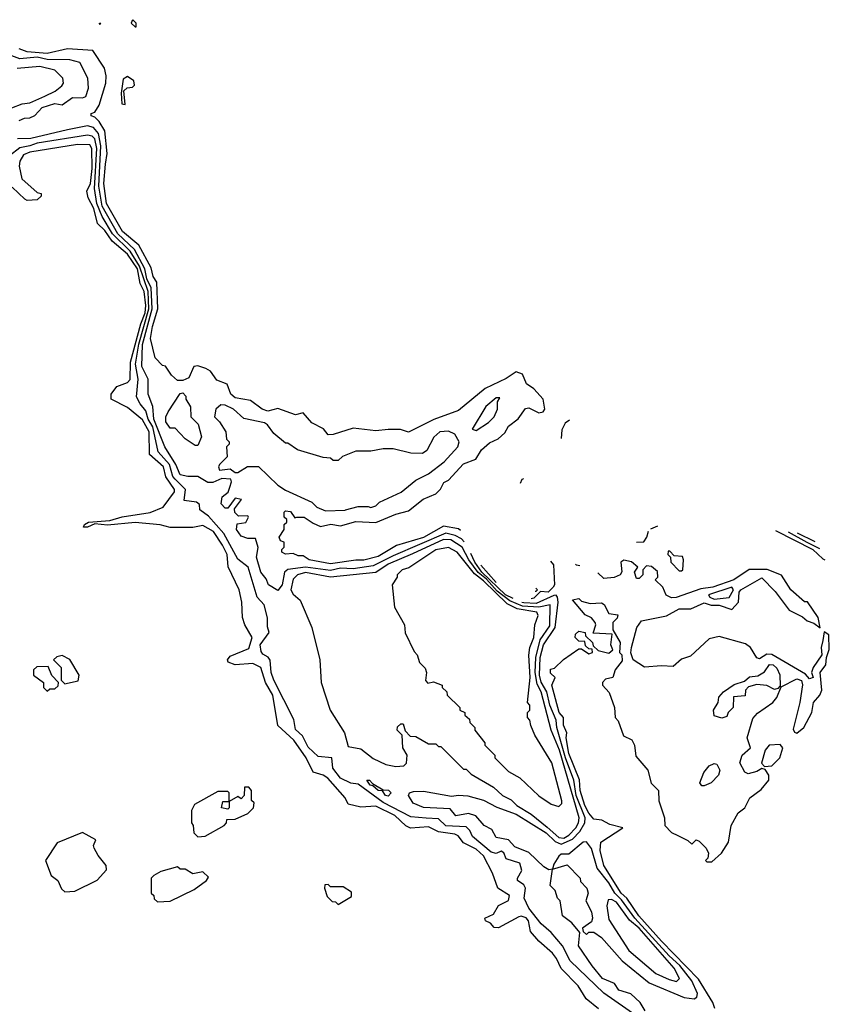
# Model space of a CAD drawing. Extents: x 2737310 to 2869991, y 870230 to 1012730.
# Tile 419 of 479: x 2771065 to 2774294, y 987512 to 991439. Entities that reach past the tile are written whole.
import ezdxf

# ---------------------------------------------------------------- set-up
doc = ezdxf.new("R2010")
doc.units = 0

msp = doc.modelspace()

# ---------------------------------------------------------------- linework, layer by layer
at = {"layer": '0CON02XD'}
for points in [[(2771514.5, 991438.4), (2771510, 991425), (2771525, 991410), (2771530, 991410), (2771530, 991425), (2771516.4, 991438.6)], [(2771380.6, 991425.3), (2771385, 991420), (2771388.7, 991426.1)], [(2771063, 991037), (2771083.6, 991046.4), (2771105, 991046.7), (2771125, 991056.7), (2771155, 991088.8), (2771205, 991103.8), (2771235, 991098.8), (2771275, 991128), (2771315, 991126.7), (2771328.3, 991131.7), (2771340, 991165), (2771336.7, 991205), (2771305, 991267.5), (2771265, 991278.8), (2771175, 991279.4), (2771135, 991288.5), (2771065, 991282.5), (2770965, 991320)], [(2772822.6, 989401.1), (2772815, 989408), (2772755, 989418.8), (2772675, 989373.3), (2772568.3, 989341.7), (2772495, 989298), (2772437.3, 989282.7), (2772405, 989283.3), (2772305, 989268), (2772220, 989285), (2772195, 989300), (2772175, 989300), (2772155, 989310), (2772125, 989307.5), (2772110, 989315), (2772110, 989325), (2772120, 989335), (2772120, 989355), (2772105, 989360), (2772100, 989375), (2772120, 989405), (2772120, 989425), (2772130, 989435), (2772130, 989445), (2772120, 989455), (2772120, 989475), (2772125, 989480), (2772145, 989477.5), (2772161.7, 989451.7), (2772170, 989455), (2772200, 989455), (2772235, 989430), (2772265, 989417.5), (2772306.4, 989426.4), (2772345, 989420), (2772405, 989437.5), (2772485, 989433.8), (2772565, 989466.7), (2772615, 989480), (2772673.9, 989526.1), (2772725, 989547.5), (2772743.6, 989566.4), (2772757, 989593), (2772775, 989602.5), (2772835, 989666.7), (2772883.8, 989686.2), (2772907, 989723), (2772939.3, 989750.7), (2772973.6, 989766.4), (2772999.3, 989790.7), (2773015, 989817.5), (2773053, 989847), (2773081.7, 989888.3), (2773095, 989890), (2773135, 989870), (2773152.5, 989875), (2773160, 989885), (2773152.5, 989925), (2773115, 989966.7), (2773086.1, 989986.1), (2773070, 990025), (2773045, 990033.8), (2773005, 990008), (2772921.7, 989968.3), (2772815, 989880), (2772716.2, 989843.8), (2772615, 989793.3), (2772583.6, 989803.6), (2772534.1, 989804.1), (2772485, 989798.8), (2772395, 989810), (2772315, 989783.8), (2772295, 989782.5), (2772276.2, 989806.2), (2772230.7, 989830.7), (2772195, 989870), (2772165, 989862.5), (2772095, 989887.5), (2772055, 989877.5), (2772032.5, 989885), (2771985, 989920), (2771925, 989930), (2771906.7, 989945), (2771892.5, 989985), (2771851.2, 990001.2), (2771826.4, 990036.4), (2771807, 990047), (2771775, 990057.5), (2771760, 990055), (2771739.3, 990010.7), (2771715, 990000), (2771695, 990000), (2771670.7, 990020.7), (2771646.4, 990056.4), (2771635, 990060), (2771605, 990090), (2771587, 990167), (2771594.3, 990215), (2771616.2, 990285), (2771611.7, 990391.7), (2771596.7, 990415), (2771589.5, 990449.5), (2771539.7, 990539.7), (2771475, 990594), (2771411.4, 990705), (2771400, 990785), (2771407.7, 990862.3), (2771414, 990905), (2771404.2, 990995), (2771382, 991032), (2771365, 991050), (2771350, 991055), (2771350, 991065), (2771365, 991070), (2771381.7, 991098.3), (2771408.8, 991185), (2771410, 991215), (2771403.3, 991245), (2771356.1, 991316.1), (2771255, 991322), (2771175, 991304.3), (2771095, 991310), (2771062.3, 991322.3)], [(2771033, 991087), (2771075, 991102.5), (2771105, 991107.5), (2771165, 991133.3), (2771206.1, 991153.9), (2771232.5, 991175), (2771240, 991185), (2771237.5, 991205), (2771205, 991236.7), (2771145, 991252.5), (2771055, 991243.8)], [(2771485, 991100), (2771480, 991155), (2771493, 991167), (2771515, 991170), (2771523, 991177), (2771520, 991195), (2771495, 991212.5), (2771478.3, 991201.7), (2771470, 991145), (2771473, 991103), (2771485, 991100)], [(2772837.1, 989355.7), (2772827.6, 989367.6), (2772801.5, 989381.5), (2772765, 989390.5), (2772555, 989300.6), (2772475, 989260), (2772395, 989248.9), (2772345, 989250.5), (2772305, 989242.2), (2772205, 989255.6), (2772135, 989246.2), (2772121.2, 989235), (2772111.2, 989185), (2772095, 989162.5), (2772057.5, 989185), (2772048.3, 989208.3), (2772026.7, 989235), (2772008.8, 989295), (2772016.4, 989333.6), (2772005, 989370), (2771975, 989370), (2771948.3, 989378.3), (2771930, 989405), (2771931.7, 989428.3), (2771967, 989433), (2771977.5, 989455), (2771975, 989460), (2771938.3, 989458.3), (2771923, 989473), (2771921.7, 989488.3), (2771950, 989525), (2771925, 989530), (2771895, 989490), (2771885, 989490), (2771868.3, 989508.3), (2771872.5, 989535), (2771896.2, 989553.8), (2771903.6, 989573.6), (2771910, 989595), (2771906.7, 989606.7), (2771871.2, 989608.8), (2771835, 989593.3), (2771815, 989592.5), (2771775, 989616.7), (2771735, 989616.7), (2771705, 989624), (2771687.5, 989665), (2771644, 989735), (2771600, 989845), (2771595.8, 989895.8), (2771577.5, 989945), (2771577.5, 990005), (2771552, 990055), (2771555, 990142.5), (2771593.2, 990285), (2771589.3, 990369.3), (2771571.8, 990405), (2771563.8, 990445), (2771522.5, 990522.5), (2771456.7, 990585), (2771393.8, 990695), (2771380.4, 990775), (2771389.1, 990935), (2771379.4, 990985), (2771358.9, 991008.9), (2771335, 991015.8), (2771255, 990999.2), (2771110, 990965), (2771056.2, 990963.8)], [(2773583.3, 987425), (2773395, 987556.7), (2773260, 987685), (2773230, 987745), (2773185, 987797.5), (2773145, 987832.5), (2773096.2, 987895), (2773077.5, 987935), (2773082.5, 987975), (2773075, 987987.5), (2773050, 988005), (2773050, 988015), (2773067.5, 988045), (2773060, 988075), (2773005, 988092.5), (2772996, 988116), (2772985, 988122.5), (2772965, 988112.5), (2772945, 988118.8), (2772870.5, 988180.5), (2772860, 988205), (2772845, 988220), (2772765, 988223.8), (2772735, 988251.2), (2772686, 988254), (2772625, 988258.8), (2772515, 988317.1), (2772415, 988390), (2772385, 988393.3), (2772345, 988413.3), (2772314.1, 988454.1), (2772310, 988495), (2772255, 988500), (2772215, 988536.7), (2772192.3, 988582.3), (2772165, 988607.5), (2772157.7, 988647.7), (2772078, 988805), (2772068, 988835), (2772063.6, 988883.6), (2772056.4, 988896.4), (2772035, 988907.5), (2772028.3, 988918.3), (2772024.5, 988945.5), (2772060, 988995), (2772053, 989017), (2772053, 989053), (2772040, 989105), (2772012.5, 989135), (2771976.7, 989255), (2771935, 989287.5), (2771879.7, 989389.7), (2771818.6, 989458.6), (2771783.6, 989483.6), (2771782.5, 989505), (2771770, 989515), (2771721.2, 989521.2), (2771725.8, 989565), (2771685, 989605.7), (2771676.3, 989616.3), (2771662.2, 989665), (2771617.5, 989715), (2771595.4, 989815), (2771577.8, 989845), (2771568.5, 989878.5), (2771545, 989906.7), (2771531.2, 989935), (2771537.1, 990005), (2771526.5, 990065), (2771540.4, 990145), (2771580, 990285), (2771576.8, 990355), (2771543.2, 990455), (2771505.6, 990515), (2771435.5, 990585), (2771393.7, 990653.7), (2771372.7, 990705), (2771363.5, 990765), (2771372.1, 990925), (2771365, 990963.8), (2771354.3, 990974.3), (2771335, 990977.5), (2771135, 990945.6), (2771105.9, 990935.9), (2771065, 990927.5), (2771025, 990896.2)], [(2773373.8, 987493.8), (2773323.6, 987533.6), (2773292.5, 987585), (2773223.9, 987653.9), (2773206.2, 987695), (2773190, 987715), (2773135, 987763.3), (2773102.7, 987802.7), (2773093.8, 987845), (2773085, 987856.2), (2773065, 987863.3), (2773055, 987860), (2772975, 987816.7), (2772957.5, 987817.5), (2772942.5, 987835), (2772922.5, 987845), (2772920, 987855), (2772955, 987871.2), (2772975, 987906.2), (2773014, 987926), (2773018, 987945), (2772972, 987975), (2772951.2, 988035), (2772914.2, 988104.2), (2772885, 988130), (2772835, 988156), (2772813.6, 988183.6), (2772800.5, 988190.5), (2772735, 988199.4), (2772695, 988219.2), (2772623.6, 988213.6), (2772605, 988223.3), (2772561.2, 988265), (2772485, 988302.5), (2772425, 988297.5), (2772375, 988310), (2772362.5, 988335), (2772293.5, 988413.5), (2772275, 988426), (2772235, 988437.5), (2772208, 988495), (2772158, 988565), (2772094.1, 988624.1), (2772074.3, 988745), (2772045.7, 988795.7), (2772026.2, 988855), (2771995, 988871.2), (2771925, 988865.7), (2771896, 988876), (2771893.3, 988885), (2771905, 988900), (2771979.5, 988930.5), (2771992.5, 988975), (2771963.3, 989025), (2771953.3, 989055), (2771951.2, 989115), (2771940, 989165), (2771895.9, 989255.9), (2771892.5, 989305), (2771873.4, 989343.4), (2771837.6, 989397.6), (2771795, 989421.2), (2771755, 989413.8), (2771665, 989413.3), (2771625, 989423.3), (2771525, 989432.9), (2771415, 989422.9), (2771365, 989427.5), (2771335, 989414.3), (2771320, 989415), (2771323.8, 989425), (2771340, 989435), (2771425, 989441.2), (2771473.9, 989456.1), (2771585, 989472.5), (2771637.5, 989495), (2771682.5, 989555), (2771682.5, 989565), (2771648, 989615), (2771638.8, 989655), (2771583.3, 989705), (2771581.4, 989795), (2771555, 989843.3), (2771495, 989892.5), (2771430, 989925), (2771430, 989945), (2771452.5, 989975), (2771495, 989991.2), (2771505.8, 990004.2), (2771506.7, 990073.3), (2771547.7, 990225), (2771565, 990268.8), (2771568.5, 990298.5), (2771561.8, 990355), (2771546, 990386), (2771534.6, 990445), (2771495, 990502.9), (2771434.2, 990555), (2771405, 990598), (2771375.7, 990625.7), (2771360.6, 990685), (2771337.7, 990727.7), (2771333.3, 990755), (2771347.8, 990785), (2771354.4, 990845), (2771352.9, 990925), (2771345, 990940), (2771295, 990941.4), (2771105, 990910), (2771080.3, 990899.7), (2771065.7, 990875), (2771062.9, 990855), (2771074, 990804), (2771135, 990750), (2771150, 990745), (2771150, 990735), (2771135, 990720), (2771095, 990717.5), (2771085, 990722.5), (2771035, 990770)], [(2771775, 989740), (2771765, 989740), (2771725, 989767.5), (2771685, 989810), (2771665, 989810), (2771647.5, 989835), (2771647.5, 989855), (2771657.5, 989875), (2771705, 989947.5), (2771715, 989950), (2771727, 989937), (2771727.5, 989925), (2771746.2, 989895), (2771747.5, 989855), (2771776.7, 989825), (2771790, 989775), (2771775, 989740)], [(2772285, 989480), (2772363, 989483), (2772365, 989483.3), (2772415, 989496.7), (2772455, 989497.5), (2772465, 989492.5), (2772485, 989500), (2772500, 989515), (2772586.1, 989553.9), (2772645, 989602.5), (2772695, 989627.5), (2772757.5, 989675), (2772812.5, 989735), (2772817.5, 989755), (2772800, 989785), (2772775, 989797.5), (2772740, 989795), (2772717, 989773), (2772689.3, 989720.7), (2772671.7, 989708.3), (2772625, 989710), (2772555, 989727.5), (2772515, 989727.5), (2772465, 989717.5), (2772405, 989717.5), (2772353, 989697), (2772335, 989680), (2772315, 989680), (2772305, 989690), (2772275, 989692.5), (2772173, 989723), (2772135, 989750), (2772125, 989750), (2772078.3, 989788.3), (2772053, 989823), (2772040.7, 989830.7), (2771958.3, 989848.3), (2771917.5, 989885), (2771885, 989901.2), (2771867, 989903), (2771847.5, 989885), (2771842.5, 989855), (2771862.5, 989835), (2771887.5, 989795), (2771890, 989765), (2771900, 989755), (2771900, 989745), (2771890, 989735), (2771892.5, 989695), (2771862.5, 989665), (2771857.5, 989655), (2771862.5, 989642.5), (2771905, 989646.7), (2771925, 989632.5), (2771935, 989632.5), (2771973, 989657), (2772017, 989657), (2772095, 989582.5), (2772125, 989562.5), (2772230, 989515), (2772250, 989495), (2772285, 989480)], [(2772885, 989800), (2772935, 989832.5), (2772957.5, 989855), (2772970, 989885), (2772970, 989915), (2772980, 989930), (2772965, 989930), (2772923.9, 989896.1), (2772870, 989805), (2772885, 989800)], [(2773257.1, 989840.8), (2773240.7, 989829.3), (2773226.7, 989803.3), (2773223.9, 989768.5)], [(2773074.1, 989607), (2773067.5, 989605), (2773060.7, 989589.4)], [(2773524.8, 989354.5), (2773554, 989356), (2773566.2, 989375), (2773572.5, 989399)], [(2773582.7, 989408.6), (2773610, 989419.9)], [(2774079.2, 989401.1), (2774228, 989325), (2774268.5, 989288.5), (2774275.6, 989284.6)], [(2774130.3, 989395.5), (2774204.2, 989354.2), (2774254.2, 989329.9)], [(2774165.4, 989391.4), (2774235.7, 989357.6)], [(2773235, 988174.4), (2773255, 988185.8), (2773282.9, 988215), (2773294.2, 988235), (2773295.7, 988255), (2773217.8, 988525), (2773184, 988605), (2773145, 988757.5), (2773128.9, 988788.9), (2773120.9, 988835), (2773123.3, 988895), (2773141.1, 988965), (2773179.1, 989020.9), (2773180, 989105), (2773135, 989096.1), (2773070.1, 989100.1), (2773020.3, 989120.3), (2772969.8, 989159.8), (2772927.2, 989207.2), (2772893.5, 989233.5), (2772856.5, 989285), (2772830, 989335), (2772785, 989364.4), (2772755, 989365.6), (2772631.8, 989308.2), (2772535, 989266.9), (2772485, 989234.2), (2772305, 989215.8), (2772205, 989234.3), (2772173.3, 989225), (2772155, 989207.5), (2772146.2, 989165), (2772155, 989147.5), (2772183.6, 989123.6), (2772230, 989015), (2772262.5, 988885), (2772267.5, 988795), (2772303.3, 988685), (2772360, 988595), (2772375, 988540), (2772425, 988530), (2772475, 988492.5), (2772525, 988467.5), (2772565, 988460), (2772597, 988463), (2772607, 988473), (2772610, 988505), (2772592.5, 988535), (2772590, 988585), (2772570, 988605), (2772571.7, 988618.3), (2772585, 988630), (2772595, 988630), (2772601.7, 988601.7), (2772621.7, 988581.7), (2772645, 988580), (2772695, 988550), (2772725, 988550), (2772735, 988540), (2772745, 988540), (2772835, 988450), (2772845, 988450), (2772865, 988430), (2772955, 988377.5), (2772990, 988345), (2773025, 988327.5), (2773047.5, 988305), (2773105, 988270), (2773168.6, 988218.6), (2773215, 988177.5), (2773235, 988174.4)], [(2773215, 988300), (2773227, 988313), (2773227, 988323), (2773187.5, 988475), (2773120, 988585), (2773103, 988623), (2773100, 988645), (2773090, 988655), (2773090, 988675), (2773100, 988685), (2773100, 988705), (2773090, 988715), (2773100.8, 988815), (2773095.9, 988904.1), (2773100, 988935), (2773116, 988975), (2773120, 989025), (2773133, 989063), (2773127.5, 989075), (2773048.5, 989088.5), (2773009.2, 989109.2), (2772915, 989201.1), (2772878.8, 989228.8), (2772810, 989315), (2772775, 989333.3), (2772725, 989323.8), (2772617, 989253), (2772590, 989245), (2772570, 989225), (2772570, 989215), (2772550, 989185), (2772560, 989095), (2772600, 989025), (2772603, 988993), (2772638.3, 988918.3), (2772650, 988905), (2772660, 988875), (2772681.7, 988851.7), (2772687.5, 988835), (2772683, 988803), (2772693, 988793), (2772715, 988797.5), (2772750, 988785), (2772750, 988775), (2772768.3, 988758.3), (2772770, 988745), (2772820, 988695), (2772820, 988685), (2772840, 988675), (2772840, 988665), (2772858.3, 988648.3), (2772860, 988635), (2772880, 988615), (2772880, 988605), (2772920, 988555), (2772920, 988545), (2772960, 988505), (2772960, 988495), (2773015, 988440), (2773060, 988415), (2773135, 988342.5), (2773185, 988310), (2773215, 988300)], [(2773033.6, 989129.7), (2773002.9, 989145), (2772907.9, 989235), (2772880.4, 989275), (2772864.3, 989309.2)], [(2773705, 989240), (2773710, 989245), (2773712.5, 989285), (2773708.3, 989298.3), (2773675, 989300), (2773658.3, 989318.3), (2773651.7, 989318.3), (2773650, 989305), (2773660, 989295), (2773662.5, 989275), (2773695, 989240), (2773705, 989240)], [(2773181.6, 989279.1), (2773193.8, 989265), (2773198, 989185), (2773192, 989175), (2773172.5, 989155), (2773142.5, 989157.5), (2773115, 989131.2), (2773105.4, 989129.4)], [(2773836.7, 987495), (2773829.5, 987519.5), (2773772.4, 987612.4), (2773625, 987762.9), (2773534.4, 987865), (2773486, 987935), (2773464.3, 987955), (2773394.3, 988065), (2773380, 988125), (2773382.3, 988157.7), (2773470, 988215), (2773418.3, 988228.3), (2773386.4, 988246.4), (2773355, 988250), (2773335, 988273.8), (2773318.6, 988305), (2773300, 988365), (2773297.3, 988407.3), (2773255, 988512.5), (2773244.4, 988575), (2773246.7, 988595), (2773234, 988625), (2773233.3, 988655), (2773216.7, 988675), (2773187.5, 988785), (2773200, 988815), (2773181.7, 988831.7), (2773181.7, 988848.3), (2773198.3, 988851.7), (2773233.3, 988886.7), (2773295, 988930), (2773305, 988930), (2773335, 988910), (2773350, 988915), (2773348.3, 988928.3), (2773335, 988930), (2773321.7, 988941.7), (2773318.3, 988958.3), (2773295, 988960), (2773280, 988975), (2773281.7, 988988.3), (2773295, 989000), (2773320, 988995), (2773321.7, 988981.7), (2773350, 988955), (2773351.7, 988941.7), (2773372.5, 988922.5), (2773415, 988912.5), (2773430, 988925), (2773422.5, 988945), (2773428.3, 988988.3), (2773351.7, 988991.7), (2773362.5, 989025), (2773360, 989035), (2773345, 989052.5), (2773320, 989065), (2773270, 989125), (2773295, 989130), (2773305, 989120), (2773340.7, 989110.7), (2773385, 989112.5), (2773396.1, 989106.1), (2773415, 989070), (2773450, 989065), (2773448.3, 989051.7), (2773430, 989035), (2773430, 989005), (2773460, 988955), (2773457.5, 988915), (2773466.2, 988905), (2773468.3, 988881.7), (2773440, 988845), (2773430, 988815), (2773401.7, 988808.3), (2773390, 988795), (2773390, 988785), (2773416.2, 988755), (2773436.7, 988695), (2773440, 988655), (2773451.7, 988641.7), (2773473, 988583), (2773506.1, 988566.1), (2773516.7, 988545), (2773521.7, 988501.7), (2773570, 988445), (2773583.8, 988393.8), (2773612.5, 988365), (2773613.6, 988323.6), (2773636.7, 988255), (2773637.5, 988225), (2773665, 988197.5), (2773690, 988185), (2773730, 988165), (2773745, 988150), (2773763, 988167), (2773775, 988162.5), (2773802.5, 988135), (2773812.5, 988115), (2773810, 988095), (2773800, 988085), (2773805, 988080), (2773825, 988080), (2773863.3, 988115), (2773891.7, 988158.3), (2773902.5, 988225), (2773930, 988275), (2773957.5, 988295), (2773977.5, 988335), (2774021.7, 988368.3), (2774052.5, 988405), (2774052.5, 988425), (2774038.3, 988448.3), (2774025, 988452.5), (2774005, 988440), (2773970.7, 988430.7), (2773957, 988437), (2773937.5, 988475), (2773946.7, 988505), (2773980, 988535), (2773966, 988575), (2773988.8, 988651.2), (2774007.5, 988672.5), (2774069.2, 988715), (2774084, 988735), (2774101.7, 988778.3), (2774165, 988810), (2774183.3, 988803.3), (2774186.4, 988786.4), (2774176, 988715), (2774149.2, 988609.2), (2774155, 988596.7), (2774165, 988593.3), (2774192, 988615), (2774224.2, 988675), (2774231.2, 988715), (2774255.8, 988744.2), (2774264, 988765), (2774257.5, 988835), (2774280, 988865), (2774282.5, 988895), (2774293.9, 988926.1), (2774292.5, 988985), (2774273, 988997), (2774268, 988962), (2774261.4, 988935), (2774263.8, 988905), (2774230, 988855), (2774222.5, 988835), (2774230, 988815), (2774215, 988810), (2774198.3, 988828.3), (2774065, 988907.1), (2774045, 988907.5), (2774015, 988890), (2774005, 988893.3), (2773980, 988935), (2773959.3, 988949.3), (2773855, 988979.2), (2773815, 988969.2), (2773740.5, 988899.5), (2773705, 988888.8), (2773671.4, 988858.6), (2773625, 988862), (2773556.8, 988856.8), (2773512, 988885), (2773503, 988913), (2773505.6, 988935), (2773525.8, 989015), (2773545, 989041.2), (2773645, 989061.1), (2773695, 989088.6), (2773741.2, 989088.8), (2773795, 989112.5), (2773823.1, 989103.1), (2773855, 989102.9), (2773905, 989085.8), (2773931.4, 989115), (2773934.4, 989155), (2773940.8, 989165), (2774025, 989212), (2774078.1, 989158.1), (2774134, 989084), (2774186.7, 989056.7), (2774205, 989040.8), (2774232, 989032), (2774257.5, 989012.5), (2774248.8, 989055), (2774206.4, 989116.4), (2774195, 989117.5), (2774140, 989165), (2774103.8, 989223.8), (2774046.4, 989246.4), (2773974.4, 989245.6), (2773913.3, 989205), (2773830, 989175), (2773781.2, 989168.8), (2773683.6, 989133.6), (2773665, 989133.3), (2773643.6, 989143.6), (2773630, 989175), (2773600, 989205), (2773610, 989215), (2773608.3, 989238.3), (2773585, 989257.5), (2773565, 989260), (2773550, 989245), (2773550, 989225), (2773535, 989210), (2773525, 989210), (2773517.5, 989235), (2773530, 989255), (2773505, 989276.7), (2773475, 989282.5), (2773462.5, 989275), (2773466.4, 989236.4), (2773460, 989225), (2773435.8, 989214.2), (2773395, 989210), (2773370.7, 989233)], [(2772965.1, 989194.6), (2772904.4, 989263.6)], [(2773298.3, 989260.8), (2773285, 989262.5), (2773281.8, 989267.3)], [(2773120.6, 989159.8), (2773125, 989160), (2773130, 989165), (2773123.9, 989171.1)], [(2773835, 989128), (2773895, 989133.8), (2773912, 989165), (2773905.8, 989175.8), (2773812.5, 989145), (2773817.5, 989135), (2773835, 989128)], [(2773560, 987485), (2773539.2, 987519.2), (2773503, 987553), (2773455, 987567.5), (2773437.5, 987595), (2773390, 987615), (2773347.5, 987665), (2773293.3, 987745), (2773298.3, 987798.3), (2773266.4, 987836.4), (2773230, 987865), (2773220, 987925), (2773210, 987935), (2773200, 987965), (2773180, 987985), (2773190, 988050), (2773175, 988047.5), (2773155, 988060), (2773095, 988116.7), (2773039.3, 988139.3), (2773015, 988167.5), (2772965, 988177.5), (2772948.3, 988208.3), (2772917.5, 988225), (2772883.6, 988263.6), (2772855, 988272.5), (2772805, 988263.8), (2772781.7, 988291.7), (2772675, 988296.7), (2772634.3, 988314.3), (2772616, 988345), (2772620, 988355), (2772635, 988360.8), (2772675, 988361.4), (2772787.7, 988342.3), (2772815, 988346), (2772852.7, 988342.7), (2772915, 988325.8), (2772968, 988298), (2773045, 988270), (2773165, 988195.5), (2773200.7, 988160.7), (2773225, 988150.8), (2773270, 988170), (2773299.4, 988200.6), (2773319.4, 988235), (2773320, 988255), (2773284.7, 988344.7), (2773275.5, 988405), (2773241.8, 988495), (2773207.8, 988615), (2773204.4, 988645), (2773179.5, 988705), (2773167.6, 988757.6), (2773145, 988796.2), (2773138.2, 988825), (2773141.2, 988895), (2773153.6, 988945), (2773200, 989015), (2773212.5, 989115), (2773210, 989135), (2773205, 989143.8), (2773195, 989141.9), (2773125, 989110), (2773075, 989112.2), (2773067.8, 989114.7)], [(2771245, 988790), (2771255, 988792.5), (2771298.3, 988801.7), (2771302.5, 988825), (2771265, 988887.5), (2771235, 988902.5), (2771213, 988897), (2771200, 988885), (2771230, 988855), (2771230, 988805), (2771245, 988790)], [(2771175, 988760), (2771185, 988770), (2771205, 988770), (2771218.3, 988781.7), (2771220, 988795), (2771193, 988823), (2771178.3, 988858.3), (2771133, 988857), (2771120, 988845), (2771120, 988825), (2771160, 988795), (2771160, 988775), (2771175, 988760)], [(2773865, 988652.5), (2773835, 988662.5), (2773832.5, 988685), (2773850, 988715), (2773853, 988737), (2773871.7, 988758.3), (2773915, 988787.5), (2773955, 988800), (2773975, 988817.5), (2774008.3, 988821.7), (2774035, 988837.5), (2774055, 988866.7), (2774070, 988865), (2774085, 988852.5), (2774096.1, 988826.1), (2774098.3, 988781.7), (2774088.3, 988771.7), (2774075, 988767.5), (2774045, 988783.3), (2774005, 988787.5), (2773971.7, 988778.3), (2773960, 988765), (2773958.3, 988741.7), (2773911.7, 988738.3), (2773910, 988695), (2773890, 988675), (2773885, 988660), (2773865, 988652.5)], [(2774035, 988460), (2774065, 988462.5), (2774096.7, 988495), (2774108.8, 988535), (2774097.3, 988547.3), (2774054.5, 988545.5), (2774037.5, 988525), (2774023, 988473), (2774035, 988460)], [(2773795, 988382.5), (2773785, 988382.5), (2773777.5, 988395), (2773793.9, 988436.1), (2773815, 988462.5), (2773835, 988472.5), (2773845, 988470), (2773857.5, 988445), (2773852.5, 988425), (2773822.5, 988395), (2773795, 988382.5)], [(2771775, 988180), (2771805, 988182.5), (2771880, 988225), (2771890, 988235), (2771891.7, 988248.3), (2771925, 988250), (2771975, 988273.3), (2771997.5, 988295), (2772000, 988315), (2771990, 988325), (2771990, 988365), (2771978.3, 988378.3), (2771961.7, 988378.3), (2771960, 988345), (2771948.3, 988331.7), (2771935, 988340), (2771900, 988320), (2771900, 988295), (2771895, 988290), (2771870, 988295), (2771875, 988320), (2771900, 988320), (2771900, 988355), (2771895, 988360), (2771855, 988360), (2771761.7, 988308.3), (2771750, 988285), (2771750, 988235), (2771757.5, 988225), (2771760, 988195), (2771775, 988180)], [(2772535, 988341.2), (2772523.3, 988345), (2772512.5, 988362.5), (2772495, 988364), (2772473, 988383), (2772462.5, 988385), (2772450, 988405), (2772460, 988405), (2772471.7, 988391.7), (2772515, 988367.5), (2772536.1, 988366.1), (2772546.7, 988355), (2772535, 988341.2)], [(2771245, 987960), (2771285, 987962.5), (2771373.6, 988006.4), (2771411.7, 988048.3), (2771410, 988065), (2771377.5, 988105), (2771362.5, 988135), (2771360, 988145), (2771368.3, 988168.3), (2771315, 988197.5), (2771213.9, 988156.1), (2771167.5, 988085), (2771190, 988025), (2771217.5, 988005), (2771231.7, 987971.7), (2771245, 987960)], [(2773755, 987533.3), (2773765, 987540), (2773768, 987555), (2773745.8, 987605), (2773697.1, 987667.1), (2773655, 987704.4), (2773518.9, 987855), (2773465, 987928.6), (2773438.1, 987955), (2773415, 987996), (2773368, 988055), (2773345, 988132.5), (2773325, 988160), (2773311.7, 988158.3), (2773255, 988110), (2773225, 988110), (2773215, 988102.5), (2773195, 988070), (2773190, 988050), (2773248.3, 988068.3), (2773300, 988015), (2773301.7, 988001.7), (2773327.5, 987975), (2773332.5, 987955), (2773322.5, 987925), (2773345, 987880), (2773350, 987855), (2773345, 987840), (2773310, 987815), (2773311.7, 987801.7), (2773325, 987790), (2773335, 987800), (2773355, 987800), (2773385, 987777.5), (2773467.5, 987685), (2773575, 987596.7), (2773715, 987538.8), (2773755, 987533.3)], [(2771615, 987920), (2771665, 987922.5), (2771760.7, 987969.3), (2771810, 988005), (2771818.3, 988018.3), (2771795, 988040), (2771755, 988032.5), (2771725, 988050), (2771705, 988050), (2771695, 988060), (2771628.3, 988041.7), (2771600, 988025), (2771590, 988015), (2771590, 987955), (2771600, 987945), (2771601.7, 987931.7), (2771615, 987920)], [(2772335, 987910), (2772388.3, 987941.7), (2772388.3, 987958.3), (2772355, 987980), (2772305, 987980), (2772295, 987990), (2772281.7, 987988.3), (2772280, 987975), (2772291.7, 987941.7), (2772311.7, 987921.7), (2772325, 987920), (2772335, 987910)], [(2773685, 987602.5), (2773696.7, 987615), (2773675, 987656.2), (2773535, 987815.7), (2773496.6, 987846.6), (2773445, 987918.8), (2773425, 987930), (2773412, 987928), (2773406.7, 987905), (2773415, 987850), (2773495, 987726.7), (2773602.5, 987635), (2773655, 987610), (2773685, 987602.5)]]:
    msp.add_lwpolyline(points, dxfattribs=at)

doc.saveas('drawing.dxf')
